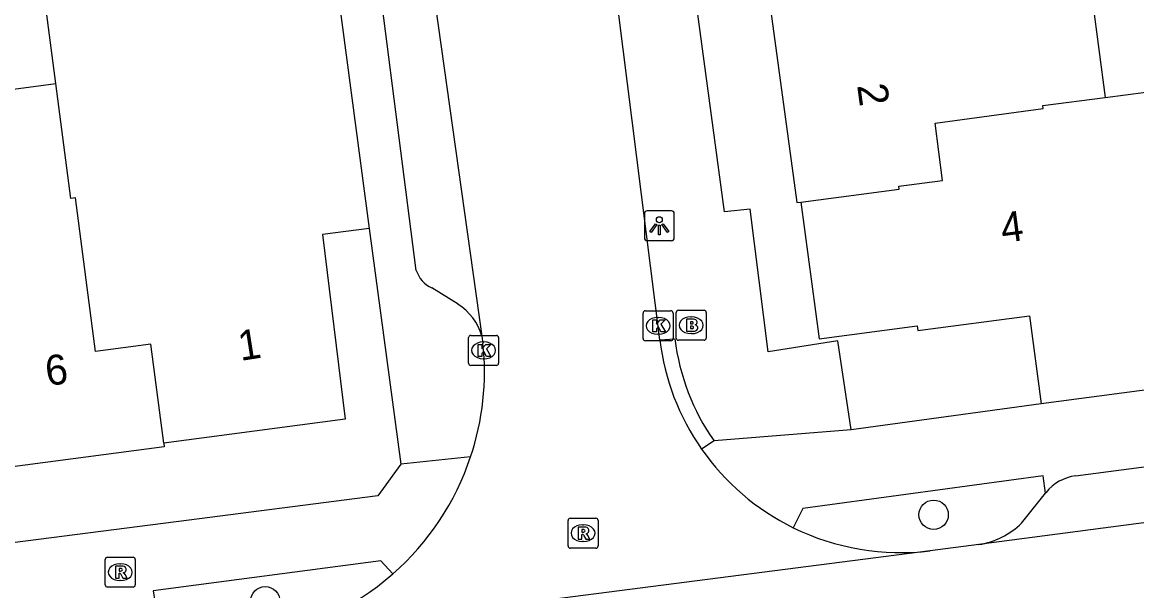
# Model space of a CAD drawing. Extents: x 158474 to 159560, y 388525 to 389605.
# Drawn here: x 159291.46 to 159328.63, y 389079.07 to 389098.02 of the extents above; entities that cross this region are included whole.
import ezdxf

# ---------------------------------------------------------------- set-up
doc = ezdxf.new("R2010")
doc.units = 0
for name, color, linetype in [('IMGEO_Boom', 7, 'Continuous'), ('IMGEO_Brandkraan', 7, 'Continuous'), ('IMGEO_Kolk', 7, 'Continuous'), ('IMGEO_Lichtpunt', 7, 'Continuous'), ('IMGEO_Pand', 7, 'Continuous'), ('IMGEO_Pand_nummerreeks', 7, 'Continuous'), ('IMGEO_Parkeervlak_open', 7, 'Continuous'), ('IMGEO_Rijbaan_lokaal_gesloten', 7, 'Continuous'), ('IMGEO_Rijbaan_lokaal_open', 7, 'Continuous'), ('IMGEO_Rioolput', 7, 'Continuous'), ('IMGEO_Voetpad_open', 7, 'Continuous')]:
    doc.layers.add(name, color=color, linetype=linetype)

msp = doc.modelspace()

# ---------------------------------------------------------------- linework, layer by layer
at = {"layer": 'IMGEO_Boom'}
for centre in [(159321.861, 389081.598), (159299.563, 389078.713)]:
    msp.add_circle(centre, 0.489, dxfattribs=at)
at = {"layer": 'IMGEO_Brandkraan'}
for p, q in [((159313.274, 389087.49), (159313.274, 389088.342)), ((159313.349, 389088.416), (159314.201, 389088.416)), ((159314.275, 389088.342), (159314.275, 389087.49)), ((159313.762, 389088.196), (159313.787, 389088.196)), ((159313.785, 389087.636), (159313.76, 389087.636)), ((159314.201, 389087.416), (159313.349, 389087.416))]:
    msp.add_line(p, q, dxfattribs=at)
for points in [[(159313.274, 389087.49), (159313.274, 389088.342)], [(159313.349, 389088.416), (159314.201, 389088.416)], [(159314.275, 389088.342), (159314.275, 389087.49)], [(159313.622, 389088.116), (159313.622, 389087.716), (159313.835, 389087.716)], [(159313.853, 389088.116), (159313.622, 389088.116)], [(159313.801, 389088.035), (159313.747, 389088.035), (159313.747, 389087.959)], [(159313.747, 389087.959), (159313.8, 389087.959)], [(159313.809, 389087.883), (159313.747, 389087.883), (159313.747, 389087.802)], [(159313.747, 389087.802), (159313.809, 389087.802)], [(159314.201, 389087.416), (159313.349, 389087.416)]]:
    msp.add_lwpolyline(points, dxfattribs=at)
for centre, radius, start, end in [((159313.351, 389088.34), 0.0765, 91.552, 178.448), ((159313.351, 389088.34), 0.0765, 91.552, 178.448), ((159314.199, 389088.34), 0.0765, 1.552, 88.448), ((159314.199, 389088.34), 0.0765, 1.552, 88.448), ((159313.802, 389087.997), 0.0379, 267.8285, 90.9355), ((159313.857, 389087.971), 0.145, 59.4692, 91.5367), ((159313.882, 389088.018), 0.0922, 285.5137, 58.1501), ((159313.81, 389087.842), 0.0404, 269.8759, 90.5077), ((159313.841, 389087.967), 0.251, 268.6676, 293.5347), ((159313.887, 389087.826), 0.105, 301.3115, 78.989), ((159313.351, 389087.492), 0.0765, 181.552, 268.448), ((159313.351, 389087.492), 0.0765, 181.552, 268.448), ((159314.199, 389087.492), 0.0765, 271.552, 358.448), ((159314.199, 389087.492), 0.0765, 271.552, 358.448)]:
    msp.add_arc(centre, radius, start, end, dxfattribs=at)
for centre, major_axis, ratio, start_param, end_param in [((159313.761, 389087.916), (-0.387, 0.002), 0.722429, 4.712389, 7.853982), ((159313.786, 389087.916), (-0.39, 0.002), 0.717154, 1.570796, 4.712389)]:
    msp.add_ellipse(centre, major_axis=major_axis, ratio=ratio, start_param=start_param, end_param=end_param, dxfattribs=at)
at = {"layer": 'IMGEO_Kolk'}
for p, q in [((159312.17, 389087.472), (159312.17, 389088.324)), ((159312.245, 389088.398), (159313.097, 389088.398)), ((159313.171, 389088.324), (159313.171, 389087.472)), ((159312.658, 389088.178), (159312.683, 389088.178)), ((159306.423, 389087.578), (159307.275, 389087.578)), ((159312.681, 389087.618), (159312.656, 389087.618)), ((159306.348, 389086.652), (159306.348, 389087.504)), ((159306.836, 389087.358), (159306.861, 389087.358)), ((159307.349, 389087.504), (159307.349, 389086.652)), ((159313.097, 389087.398), (159312.245, 389087.398)), ((159307.275, 389086.578), (159306.423, 389086.578)), ((159306.859, 389086.798), (159306.834, 389086.798))]:
    msp.add_line(p, q, dxfattribs=at)
for points in [[(159312.17, 389087.472), (159312.17, 389088.324)], [(159312.245, 389088.398), (159313.097, 389088.398)], [(159313.171, 389088.324), (159313.171, 389087.472)], [(159312.491, 389088.098), (159312.614, 389088.098), (159312.614, 389087.947), (159312.744, 389088.098), (159312.908, 389088.098), (159312.762, 389087.947), (159312.915, 389087.698), (159312.763, 389087.698), (159312.678, 389087.862), (159312.614, 389087.795), (159312.614, 389087.698), (159312.491, 389087.698), (159312.491, 389088.098)], [(159306.423, 389087.578), (159307.275, 389087.578)], [(159306.348, 389086.652), (159306.348, 389087.504)], [(159306.669, 389087.278), (159306.792, 389087.278), (159306.792, 389087.127), (159306.922, 389087.278), (159307.086, 389087.278), (159306.94, 389087.127), (159307.093, 389086.878), (159306.941, 389086.878), (159306.856, 389087.042), (159306.792, 389086.975), (159306.792, 389086.878), (159306.669, 389086.878), (159306.669, 389087.278)], [(159307.349, 389087.504), (159307.349, 389086.652)], [(159313.097, 389087.398), (159312.245, 389087.398)], [(159307.275, 389086.578), (159306.423, 389086.578)]]:
    msp.add_lwpolyline(points, dxfattribs=at)
for centre, start, end in [((159312.247, 389088.322), 91.552, 178.448), ((159312.247, 389088.322), 91.552, 178.448), ((159313.095, 389088.322), 1.552, 88.448), ((159313.095, 389088.322), 1.552, 88.448), ((159306.425, 389087.502), 91.552, 178.448), ((159306.425, 389087.502), 91.552, 178.448), ((159307.273, 389087.502), 1.552, 88.448), ((159307.273, 389087.502), 1.552, 88.448), ((159312.247, 389087.474), 181.552, 268.448), ((159312.247, 389087.474), 181.552, 268.448), ((159313.095, 389087.474), 271.552, 358.448), ((159313.095, 389087.474), 271.552, 358.448), ((159306.425, 389086.654), 181.552, 268.448), ((159306.425, 389086.654), 181.552, 268.448), ((159307.273, 389086.654), 271.552, 358.448), ((159307.273, 389086.654), 271.552, 358.448)]:
    msp.add_arc(centre, 0.0765, start, end, dxfattribs=at)
for centre, major_axis, ratio, start_param, end_param in [((159312.657, 389087.898), (-0.387, 0.002), 0.722429, 4.712389, 7.853982), ((159312.682, 389087.898), (-0.39, 0.002), 0.717154, 1.570796, 4.712389), ((159306.835, 389087.078), (-0.387, 0.002), 0.722429, 4.712389, 7.853982), ((159306.86, 389087.078), (-0.39, 0.002), 0.717154, 1.570796, 4.712389)]:
    msp.add_ellipse(centre, major_axis=major_axis, ratio=ratio, start_param=start_param, end_param=end_param, dxfattribs=at)
at = {"layer": 'IMGEO_Lichtpunt'}
for p, q in [((159313.114, 389091.732), (159312.306, 389091.732)), ((159313.114, 389091.732), (159312.306, 389091.732)), ((159312.212, 389091.637), (159312.212, 389090.83)), ((159312.212, 389091.637), (159312.212, 389090.83)), ((159313.208, 389090.83), (159313.208, 389091.637)), ((159313.208, 389090.83), (159313.208, 389091.637)), ((159312.306, 389090.736), (159313.114, 389090.736)), ((159312.306, 389090.736), (159313.114, 389090.736))]:
    msp.add_line(p, q, dxfattribs=at)
for points in [[(159312.586, 389091.301), (159312.625, 389091.273), (159312.437, 389091.011), (159312.399, 389091.038), (159312.586, 389091.301)], [(159312.798, 389091.273), (159312.836, 389091.3), (159313.023, 389091.038), (159312.984, 389091.01), (159312.798, 389091.273)], [(159312.688, 389091.253), (159312.735, 389091.253), (159312.735, 389090.931), (159312.688, 389090.931), (159312.688, 389091.253)]]:
    msp.add_lwpolyline(points, dxfattribs=at)
msp.add_circle((159312.711, 389091.435), 0.0994, dxfattribs=at)
for centre, start, end in [((159312.306, 389091.637), 90, 180), ((159312.306, 389091.637), 90, 180), ((159313.114, 389091.637), 0, 90), ((159313.114, 389091.637), 0, 90), ((159312.306, 389090.83), 180, 270), ((159312.306, 389090.83), 180, 270), ((159313.114, 389090.83), 270, 0), ((159313.114, 389090.83), 270, 360)]:
    msp.add_arc(centre, 0.0946, start, end, dxfattribs=at)
at = {"layer": 'IMGEO_Pand'}
for points in [[(159326.741, 389101.919), (159327.588, 389095.508)], [(159292.581, 389095.971), (159292.124, 389099.468), (159298.544, 389100.31), (159298.613, 389099.781), (159301.827, 389100.202)], [(159301.827, 389100.202), (159303.033, 389091.145)], [(159316.395, 389098.619), (159317.297, 389092.004), (159317.436, 389092.022)], [(159286.433, 389091.356), (159289.312, 389091.734), (159288.822, 389095.478), (159292.581, 389095.971)], [(159296.179, 389083.989), (159295.745, 389087.28), (159293.904, 389087.038), (159293.232, 389092.162), (159293.082, 389092.143), (159292.581, 389095.971)], [(159317.436, 389092.022), (159320.708, 389092.455), (159320.697, 389092.554), (159322.159, 389092.747), (159321.908, 389094.652), (159325.512, 389095.144), (159325.498, 389095.243), (159327.588, 389095.508)], [(159327.588, 389095.508), (159328.939, 389095.687), (159329.828, 389088.961), (159332.36, 389089.296), (159332.761, 389086.263)], [(159317.436, 389092.022), (159318.038, 389087.467), (159321.31, 389087.9), (159321.331, 389087.741), (159325.055, 389088.233), (159325.443, 389085.296)], [(159303.033, 389091.145), (159301.477, 389090.938), (159302.228, 389084.783), (159296.179, 389083.989)], [(159332.761, 389086.263), (159325.443, 389085.296)], [(159296.179, 389083.989), (159296.195, 389083.86), (159289.518, 389082.984)]]:
    msp.add_lwpolyline(points, dxfattribs=at)
at = {"layer": 'IMGEO_Parkeervlak_open'}
msp.add_lwpolyline([(159324.796, 389081.316), (159325.59, 389082.317)], dxfattribs=at)
msp.add_arc((159322.948, 389083.23), 2.66, 279.0744, 313.9915, dxfattribs=at)
at = {"layer": 'IMGEO_Rijbaan_lokaal_gesloten'}
for points in [[(159367.761, 389086.478), (159345.55, 389083.513), (159323.368, 389080.603)], [(159323.368, 389080.603), (159321.744, 389080.39)], [(159321.744, 389080.39), (159299.114, 389077.486)]]:
    msp.add_lwpolyline(points, dxfattribs=at)
at = {"layer": 'IMGEO_Rijbaan_lokaal_open'}
for points in [[(159312.729, 389087.427), (159311.197, 389099.595), (159309.066, 389116.649)], [(159302.993, 389114.523), (159306.789, 389087.554)], [(159306.789, 389087.554), (159306.827, 389087.311)]]:
    msp.add_lwpolyline(points, dxfattribs=at)
for centre, radius, start, end in [((159297.925, 389086.363), 8.952, 341.5253, 6.0802), ((159320.717, 389088.386), 8.045, 186.8445, 214.8801), ((159297.92, 389086.364), 8.957, 311.2144, 341.5276), ((159320.774, 389088.467), 8.138, 215.1195, 243.7798), ((159320.775, 389088.508), 8.175, 243.8999, 276.8094), ((159297.919, 389086.365), 8.959, 277.668, 311.2199)]:
    msp.add_arc(centre, radius, start, end, dxfattribs=at)
at = {"layer": 'IMGEO_Rioolput'}
for p, q in [((159309.665, 389080.556), (159309.665, 389081.408)), ((159309.74, 389081.482), (159310.592, 389081.482)), ((159310.153, 389081.262), (159310.178, 389081.262)), ((159310.666, 389081.408), (159310.666, 389080.556)), ((159310.176, 389080.702), (159310.151, 389080.702)), ((159294.304, 389080.183), (159295.156, 389080.183)), ((159310.592, 389080.482), (159309.74, 389080.482)), ((159294.229, 389079.257), (159294.229, 389080.109)), ((159294.717, 389079.963), (159294.742, 389079.963)), ((159295.23, 389080.109), (159295.23, 389079.257)), ((159294.74, 389079.403), (159294.715, 389079.403)), ((159295.156, 389079.183), (159294.304, 389079.183))]:
    msp.add_line(p, q, dxfattribs=at)
for points in [[(159309.665, 389080.556), (159309.665, 389081.408)], [(159309.74, 389081.482), (159310.592, 389081.482)], [(159310.666, 389081.408), (159310.666, 389080.556)], [(159310.254, 389081.18), (159310.002, 389081.182), (159310.002, 389080.782)], [(159310.002, 389080.782), (159310.126, 389080.782), (159310.126, 389080.944), (159310.137, 389080.944)], [(159310.18, 389081.101), (159310.126, 389081.101), (159310.126, 389081.02)], [(159310.126, 389081.02), (159310.178, 389081.02)], [(159310.184, 389080.915), (159310.255, 389080.782), (159310.395, 389080.782), (159310.33, 389080.908)], [(159294.304, 389080.183), (159295.156, 389080.183)], [(159310.592, 389080.482), (159309.74, 389080.482)], [(159294.229, 389079.257), (159294.229, 389080.109)], [(159294.818, 389079.881), (159294.566, 389079.883), (159294.566, 389079.483)], [(159294.744, 389079.802), (159294.69, 389079.802), (159294.69, 389079.721)], [(159295.23, 389080.109), (159295.23, 389079.257)], [(159294.566, 389079.483), (159294.69, 389079.483), (159294.69, 389079.645), (159294.701, 389079.645)], [(159294.69, 389079.721), (159294.742, 389079.721)], [(159294.748, 389079.616), (159294.819, 389079.483), (159294.959, 389079.483), (159294.894, 389079.609)], [(159295.156, 389079.183), (159294.304, 389079.183)]]:
    msp.add_lwpolyline(points, dxfattribs=at)
for centre, radius, start, end in [((159309.742, 389081.406), 0.0765, 91.552, 178.448), ((159309.742, 389081.406), 0.0765, 91.552, 178.448), ((159310.59, 389081.406), 0.0765, 1.552, 88.448), ((159310.59, 389081.406), 0.0765, 1.552, 88.448), ((159310.136, 389080.891), 0.0533, 26.0293, 88.6989), ((159310.162, 389081.209), 0.19, 274.7715, 282.9687), ((159310.186, 389081.005), 0.0964, 77.0061, 93.1865), ((159310.2, 389081.062), 0.0378, 276.6634, 79.6772), ((159310.253, 389081.07), 0.109, 350.3612, 89.416), ((159310.251, 389081.07), 0.112, 277.5842, 350.9817), ((159310.235, 389080.855), 0.108, 29.5134, 73.7905), ((159309.742, 389080.558), 0.0765, 181.552, 268.448), ((159309.742, 389080.558), 0.0765, 181.552, 268.448), ((159310.59, 389080.558), 0.0765, 271.552, 358.448), ((159310.59, 389080.558), 0.0765, 271.552, 358.448), ((159294.306, 389080.107), 0.0765, 91.552, 178.448), ((159294.306, 389080.107), 0.0765, 91.552, 178.448), ((159295.154, 389080.107), 0.0765, 1.552, 88.448), ((159295.154, 389080.107), 0.0765, 1.552, 88.448), ((159294.75, 389079.706), 0.0964, 77.0061, 93.1865), ((159294.764, 389079.763), 0.0378, 276.6634, 79.6772), ((159294.817, 389079.771), 0.109, 350.3612, 89.416), ((159294.7, 389079.592), 0.0533, 26.0293, 88.6989), ((159294.726, 389079.91), 0.19, 274.7715, 282.9687), ((159294.815, 389079.771), 0.112, 277.5842, 350.9817), ((159294.799, 389079.556), 0.108, 29.5134, 73.7905), ((159294.306, 389079.259), 0.0765, 181.552, 268.448), ((159294.306, 389079.259), 0.0765, 181.552, 268.448), ((159295.154, 389079.259), 0.0765, 271.552, 358.448), ((159295.154, 389079.259), 0.0765, 271.552, 358.448)]:
    msp.add_arc(centre, radius, start, end, dxfattribs=at)
for centre, major_axis, ratio, start_param, end_param in [((159310.152, 389080.982), (-0.387, 0.002), 0.722429, 4.712389, 7.853982), ((159310.177, 389080.982), (-0.39, 0.002), 0.717154, 1.570796, 4.712389), ((159294.716, 389079.683), (-0.387, 0.002), 0.722429, 4.712389, 7.853982), ((159294.741, 389079.683), (-0.39, 0.002), 0.717154, 1.570796, 4.712389)]:
    msp.add_ellipse(centre, major_axis=major_axis, ratio=ratio, start_param=start_param, end_param=end_param, dxfattribs=at)
at = {"layer": 'IMGEO_Voetpad_open'}
for points in [[(159319.111, 389084.425), (159318.667, 389087.401), (159316.34, 389087.03), (159315.738, 389091.785), (159314.889, 389091.7), (159311.088, 389119.793), (159313.786, 389123.89), (159317.951, 389124.469)], [(159304.603, 389089.745), (159301.759, 389111.87)], [(159303.033, 389091.145), (159304.086, 389083.285)], [(159305.995, 389088.619), (159305.12, 389089.16)], [(159326.595, 389082.895), (159345.307, 389085.35), (159363.816, 389087.815)], [(159312.729, 389087.427), (159313.229, 389087.458)], [(159325.443, 389085.296), (159319.111, 389084.425)], [(159319.111, 389084.425), (159314.537, 389084.058)], [(159314.537, 389084.058), (159314.117, 389083.785)], [(159306.416, 389083.526), (159304.086, 389083.285)], [(159304.086, 389083.285), (159303.325, 389082.224), (159296.589, 389081.36), (159241.645, 389074.314), (159239.505, 389076.661), (159238.103, 389075.325), (159236.891, 389076.048)], [(159325.59, 389082.317), (159325.512, 389082.892), (159317.492, 389081.805), (159317.178, 389081.166)], [(159325.59, 389082.317), (159325.611, 389082.343)], [(159303.822, 389079.626), (159303.416, 389080.06), (159295.831, 389079.058), (159295.878, 389078.7)]]:
    msp.add_lwpolyline(points, dxfattribs=at)
for centre, radius, start, end in [((159305.532, 389090.045), 0.977, 197.9105, 245.0274), ((159304.997, 389087.047), 1.862, 15.8066, 57.6054), ((159320.726, 389088.391), 7.555, 187.0912, 214.9929), ((159326.808, 389081.363), 1.547, 97.8997, 140.683)]:
    msp.add_arc(centre, radius, start, end, dxfattribs=at)

# ---------------------------------------------------------------- texts
at = {"layer": 'IMGEO_Pand_nummerreeks'}
for s, rotation, p in [('2', 277.7689, (159319.307, 389095.914)), ('4', 7.5261, (159324.164, 389090.657)), ('1', 8.984, (159298.741, 389086.724)), ('6', 7.4764, (159292.293, 389085.889))]:
    msp.add_text(s, height=1, rotation=rotation, dxfattribs=at).set_placement(p)

doc.saveas('drawing.dxf')
